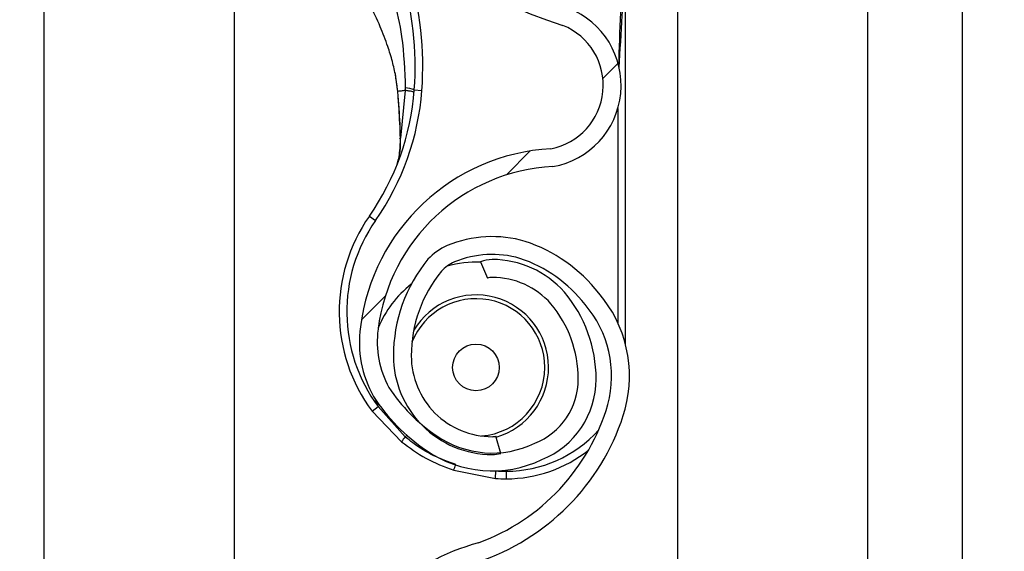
# Model space of a CAD drawing. Header units: inches. Extents: x 170 to 284, y 215 to 248.
# Tile 285 of 656: x 186.1024 to 186.2355, y 243.2515 to 243.3235. Entities that reach past the tile are written whole.
import ezdxf

# ---------------------------------------------------------------- set-up
doc = ezdxf.new("R2010")
doc.units = ezdxf.units.IN
doc.header["$LTSCALE"] = 0.25
doc.header["$MEASUREMENT"] = 0
doc.layers.add('ANNOTATIONS', color=1, linetype='Continuous')
doc.layers.add('LH BENCH MOUNT', color=7, linetype='Continuous')
doc.styles.add('ARIAL', font='arial.ttf', dxfattribs={"height": 0.09375})
doc.dimstyles.new('STANDARD$0', dxfattribs={"dimtxt": 0.09375, "dimasz": 0.09375, "dimexe": 0.03125, "dimexo": 0.046875, "dimgap": 0.09, "dimtad": 0, "dimtih": 1, "dimtoh": 1, "dimdec": 4, "dimzin": 0, "dimdsep": 46, "dimtxsty": 'ARIAL', "dimcen": 0.09, "dimadec": 0, "dimazin": 0, "dimtfac": 1, "dimtdec": 4, "dimtofl": 0, "dimtmove": 0, "dimatfit": 1, "dimfxl": 1, "dimtolj": 1, "dimtzin": 0, "dimarcsym": 0})
pattern_1 = [(45, (176.0930244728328, 238.0091787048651), (-0.03026527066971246, 0.03026527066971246), [])]

# ---------------------------------------------------------------- blocks, each defined once
blk = doc.blocks.new('*D114')
at = {"layer": 'ANNOTATIONS', "color": 0, "lineweight": -2, "transparency": 16777216}
for p, q in [((186.1492924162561, 243.6642684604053), (187.5897358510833, 243.6642684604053)), ((187.5584858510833, 243.5705184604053), (187.5584858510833, 241.8503426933)), ((187.5584858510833, 239.6953067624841), (187.5584858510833, 241.4154825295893)), ((186.8279608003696, 239.6015567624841), (187.5897358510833, 239.6015567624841))]:
    blk.add_line(p, q, dxfattribs=at)
at = {"layer": 'ANNOTATIONS', "color": 0, "transparency": 16777216}
for points in [[(187.5428608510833, 243.5705184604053), (187.5741108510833, 243.5705184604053), (187.5584858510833, 243.6642684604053)], [(187.5428608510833, 239.6953067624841), (187.5741108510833, 239.6953067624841), (187.5584858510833, 239.6015567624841)]]:
    blk.add_solid(points, dxfattribs=at)
at = {"layer": 'defpoints', "color": 0, "transparency": 16777216}
for p in [(186.1024174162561, 243.6642684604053), (186.7810858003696, 239.6015567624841), (187.5584858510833, 239.6015567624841)]:
    blk.add_point(p, dxfattribs=at)
at = {"layer": 'ANNOTATIONS', "color": 0, "transparency": 16777216, "insert": (187.5584858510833, 241.6329126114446), "char_height": 0.09375, "attachment_point": 5, "style": 'ARIAL'}
blk.add_mtext('\\A1;OPENING\\PHEIGHT', dxfattribs=at)

msp = doc.modelspace()

# ---------------------------------------------------------------- hatches: boundary and pattern name
at = {"layer": 'LH BENCH MOUNT'}
h = msp.add_hatch(dxfattribs=at)
h.set_pattern_fill('ANSI31', color=256, scale=0.34241245, angle=2.8e-322, style=0)
h.set_pattern_definition(pattern_1)
edge = h.paths.add_edge_path(flags=0)
edge.add_arc((186.1662917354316, 243.2868770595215), 0.001712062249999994, 450.0000000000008, 472.2104203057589)
edge.add_line((186.1656445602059, 243.2884620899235), (186.1647320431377, 243.2906969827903))
edge.add_arc((186.1662917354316, 243.2868770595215), 0.004126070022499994, 450, 472.2104203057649, ccw=False)
edge.add_arc((186.1662917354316, 243.2779743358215), 0.01302879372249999, 401.47616737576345, 450, ccw=False)
edge.add_arc((186.1620458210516, 243.2748241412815), 0.01830194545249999, 359.9999999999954, 400.0613730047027, ccw=False)
edge.add_arc((186.1685858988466, 243.2748241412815), 0.01176186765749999, 292.14085769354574, 360, ccw=False)
edge.add_arc((186.1662917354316, 243.2780770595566), 0.01566536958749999, 235.25706803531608, 295.43079980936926, ccw=False)
edge.add_arc((186.1715306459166, 243.2861922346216), 0.02532140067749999, 212.8542481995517, 235.980933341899, ccw=False)
edge.add_arc((186.1633812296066, 243.2798233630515), 0.01504902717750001, 172.1557183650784, 209.3146496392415, ccw=False)
edge.add_arc((186.1758108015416, 243.2784879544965), 0.02754708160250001, 453.30850314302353, 532.9325737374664, ccw=False)
edge.add_arc((186.1725578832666, 243.3145782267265), 0.008748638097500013, 280.9586189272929, 427.9414322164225)
edge.add_arc((186.1924176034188, 243.3769315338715), 0.05672062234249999, 179.5706357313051, 253.00989973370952, ccw=False)
edge.add_arc((186.3507493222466, 243.3781299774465), 0.2150521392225, 163.4260275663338, 180.2060536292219, ccw=False)
edge.add_arc((186.1719757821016, 243.4302793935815), 0.02884824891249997, 465.1588434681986, 521.4137567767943, ccw=False)
edge.add_arc((186.1546497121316, 243.4848256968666), 0.0284373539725, 290.1205938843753, 343.7190675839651)
edge.add_arc((186.1674901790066, 243.4806482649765), 0.01494630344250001, 345.2914408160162, 400.5471921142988)
edge.add_arc((186.1640660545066, 243.4788334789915), 0.0187470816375, 397.9578745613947, 431.4396159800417)
edge.add_arc((186.1662917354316, 243.4836614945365), 0.0134739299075, 433.8775574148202, 472.2736457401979)
edge.add_arc((186.1637236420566, 243.4906809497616), 0.006011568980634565, 474.9825325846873, 495.7175736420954)
edge.add_arc((186.1735166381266, 243.4834218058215), 0.01816498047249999, 500.8992600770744, 539.9999999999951)
edge.add_arc((186.1662917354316, 243.4834218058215), 0.01094007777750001, 539.9999999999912, 630.0000000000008)
edge.add_arc((186.1662917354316, 243.4743478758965), 0.001866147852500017, 270, 285.6422464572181)
edge.add_line((186.1667949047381, 243.4725508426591), (186.167445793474, 243.4702262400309))
edge.add_arc((186.1662917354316, 243.4743478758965), 0.004280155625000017, 269.9999999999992, 285.6422464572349, ccw=False)
edge.add_arc((186.1662917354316, 243.4834218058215), 0.01335408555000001, 179.9999999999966, 269.9999999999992, ccw=False)
edge.add_arc((186.1735166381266, 243.4834218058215), 0.020578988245, 500.6113583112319, 539.9999999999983, ccw=False)
edge.add_arc((186.1637236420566, 243.4906809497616), 0.008425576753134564, 474.5776671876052, 496.4997109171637, ccw=False)
edge.add_arc((186.1662917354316, 243.4836614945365), 0.01588793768, 433.69030225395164, 472.4705806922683, ccw=False)
edge.add_arc((186.1640660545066, 243.4788334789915), 0.02116108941, 398.1045307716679, 431.5771717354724, ccw=False)
edge.add_arc((186.1674901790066, 243.4806482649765), 0.01736031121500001, 345.18024813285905, 400.3658533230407, ccw=False)
edge.add_arc((186.1546497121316, 243.4848256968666), 0.030851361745, 289.9181572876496, 343.77953759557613, ccw=False)
edge.add_arc((186.1719757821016, 243.4302793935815), 0.02643424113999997, 464.941709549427, 521.3236131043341)
edge.add_arc((186.3507493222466, 243.3781299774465), 0.21263813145, 523.4376684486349, 540.2096895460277)
edge.add_arc((186.1924176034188, 243.3769315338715), 0.05430661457, 539.5566266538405, 613.1145348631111)
edge.add_arc((186.1725578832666, 243.3145782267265), 0.01116264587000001, 280.0610388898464, 428.5290871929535, ccw=False)
edge.add_arc((186.1758108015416, 243.2784879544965), 0.02513307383, 452.9714001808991, 532.9706577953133)
edge.add_arc((186.1633812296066, 243.2798233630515), 0.01263501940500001, 532.0830472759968, 568.9826967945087)
edge.add_arc((186.1715306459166, 243.2861922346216), 0.022907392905, 213.0443063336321, 236.0197152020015)
edge.add_arc((186.1662917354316, 243.2780770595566), 0.01325136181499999, 235.1922404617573, 295.7352497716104)
edge.add_arc((186.1685858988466, 243.2748241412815), 0.009347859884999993, 291.7225241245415, 360)
edge.add_arc((186.1620458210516, 243.2748241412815), 0.01588793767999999, 359.9999999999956, 399.9521788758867)
edge.add_arc((186.1662917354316, 243.2779743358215), 0.01061478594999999, 401.6345013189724, 450.0000000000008)
h = msp.add_hatch(dxfattribs=at)
h.set_pattern_fill('ANSI31', color=256, scale=0.34241245, angle=2.8e-322, style=0)
h.set_pattern_definition(pattern_1)
edge = h.paths.add_edge_path(flags=0)
edge.add_arc((186.1662917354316, 243.0814295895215), 0.001712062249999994, 450.0000000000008, 472.2104203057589)
edge.add_line((186.1656445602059, 243.0830146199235), (186.1647320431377, 243.0852495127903))
edge.add_arc((186.1662917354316, 243.0814295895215), 0.004126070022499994, 450, 472.2104203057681, ccw=False)
edge.add_arc((186.1662917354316, 243.0725268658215), 0.01302879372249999, 401.4761673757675, 450, ccw=False)
edge.add_arc((186.1620458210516, 243.0693766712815), 0.01830194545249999, 359.9999999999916, 400.0613730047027, ccw=False)
edge.add_arc((186.1685858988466, 243.0693766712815), 0.01176186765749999, 292.1408576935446, 359.99999999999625, ccw=False)
edge.add_arc((186.1662917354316, 243.0726295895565), 0.01566536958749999, 235.25706803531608, 295.43079980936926, ccw=False)
edge.add_arc((186.1715306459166, 243.0807447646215), 0.02532140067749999, 212.8542481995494, 235.980933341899, ccw=False)
edge.add_arc((186.1633812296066, 243.0743758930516), 0.01504902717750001, 172.1557183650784, 209.3146496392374, ccw=False)
edge.add_arc((186.1758108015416, 243.0730404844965), 0.02754708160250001, 453.3085031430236, 532.9325737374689, ccw=False)
edge.add_arc((186.1725578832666, 243.1091307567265), 0.008748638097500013, 280.9586189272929, 427.9414322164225)
edge.add_arc((186.1924176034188, 243.1714840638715), 0.05672062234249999, 179.5706357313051, 253.0098997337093, ccw=False)
edge.add_arc((186.3507493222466, 243.1726825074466), 0.2150521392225, 163.4260275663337, 180.2060536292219, ccw=False)
edge.add_arc((186.1719757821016, 243.2248319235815), 0.02884824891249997, 465.1588434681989, 521.4137567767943, ccw=False)
edge.add_arc((186.1546497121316, 243.2793782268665), 0.0284373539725, 290.1205938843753, 343.7190675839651)
edge.add_arc((186.1674901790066, 243.2752007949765), 0.01494630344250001, 345.2914408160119, 400.5471921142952)
edge.add_arc((186.1640660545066, 243.2733860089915), 0.0187470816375, 397.9578745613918, 431.4396159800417)
edge.add_arc((186.1662917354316, 243.2782140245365), 0.0134739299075, 433.877557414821, 472.273645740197)
edge.add_arc((186.1637236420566, 243.2852334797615), 0.006011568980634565, 474.98253258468, 495.7175736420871)
edge.add_arc((186.1735166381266, 243.2779743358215), 0.01816498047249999, 500.8992600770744, 539.9999999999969)
edge.add_arc((186.1662917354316, 243.2779743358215), 0.01094007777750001, 539.9999999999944, 629.9999999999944)
edge.add_arc((186.1662917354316, 243.2689004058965), 0.001866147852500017, 269.9999999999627, 285.6422464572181)
edge.add_line((186.1667949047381, 243.2671033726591), (186.167445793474, 243.2647787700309))
edge.add_arc((186.1662917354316, 243.2689004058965), 0.004280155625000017, 269.9999999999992, 285.6422464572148, ccw=False)
edge.add_arc((186.1662917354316, 243.2779743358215), 0.01335408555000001, 179.9999999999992, 269.9999999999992, ccw=False)
edge.add_arc((186.1735166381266, 243.2779743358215), 0.020578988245, 500.6113583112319, 540, ccw=False)
edge.add_arc((186.1637236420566, 243.2852334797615), 0.008425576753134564, 474.5776671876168, 496.4997109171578, ccw=False)
edge.add_arc((186.1662917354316, 243.2782140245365), 0.01588793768, 433.6903022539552, 472.47058069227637, ccw=False)
edge.add_arc((186.1640660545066, 243.2733860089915), 0.02116108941, 398.10453077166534, 431.5771717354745, ccw=False)
edge.add_arc((186.1674901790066, 243.2752007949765), 0.01736031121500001, 345.18024813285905, 400.36585332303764, ccw=False)
edge.add_arc((186.1546497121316, 243.2793782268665), 0.030851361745, 289.9181572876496, 343.7795375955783, ccw=False)
edge.add_arc((186.1719757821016, 243.2248319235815), 0.02643424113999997, 464.9417095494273, 521.3236131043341)
edge.add_arc((186.3507493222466, 243.1726825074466), 0.21263813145, 523.4376684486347, 540.2096895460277)
edge.add_arc((186.1924176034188, 243.1714840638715), 0.05430661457, 539.5566266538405, 613.1145348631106)
edge.add_arc((186.1725578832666, 243.1091307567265), 0.01116264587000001, 280.0610388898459, 428.52908719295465, ccw=False)
edge.add_arc((186.1758108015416, 243.0730404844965), 0.02513307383, 452.9714001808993, 532.970657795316)
edge.add_arc((186.1633812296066, 243.0743758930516), 0.01263501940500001, 532.0830472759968, 568.9826967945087)
edge.add_arc((186.1715306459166, 243.0807447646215), 0.022907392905, 213.0443063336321, 236.0197152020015)
edge.add_arc((186.1662917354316, 243.0726295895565), 0.01325136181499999, 235.1922404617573, 295.7352497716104)
edge.add_arc((186.1685858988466, 243.0693766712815), 0.009347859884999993, 291.7225241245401, 359.9999999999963)
edge.add_arc((186.1620458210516, 243.0693766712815), 0.01588793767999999, 359.9999999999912, 399.9521788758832)
edge.add_arc((186.1662917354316, 243.0725268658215), 0.01061478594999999, 401.6345013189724, 450.0000000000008)

# ---------------------------------------------------------------- linework, layer by layer
for p, q in [((186.2298594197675, 239.6490664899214), (186.2298594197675, 243.9018291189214)), ((186.2298594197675, 239.6490664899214), (186.2298594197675, 243.9018291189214)), ((186.1913380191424, 243.8543193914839), (186.1913380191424, 239.6897279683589)), ((186.2170189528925, 243.8543193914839), (186.2170189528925, 239.6490664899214)), ((186.2298594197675, 239.6490664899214), (186.2298594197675, 243.8543193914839)), ((186.1057349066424, 239.6490664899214), (186.1057349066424, 243.7595607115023)), ((186.1314158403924, 243.3715604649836), (186.1314158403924, 243.1791865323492)), ((186.1843016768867, 243.2795313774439), (186.1843016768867, 243.3319535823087)), ((186.1531342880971, 243.316304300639), (186.1534991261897, 243.3137252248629)), ((186.1535411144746, 243.3135729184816), (186.1535271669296, 243.3137401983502)), ((186.1545422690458, 243.3138691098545), (186.1538921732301, 243.3074351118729)), ((186.1557639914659, 243.3139682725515), (186.1567884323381, 243.3138925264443)), ((186.1832744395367, 243.311454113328), (186.1832744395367, 243.2824283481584)), ((186.1496836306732, 243.2968801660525), (186.1505256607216, 243.2962917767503)), ((186.1647320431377, 243.2906969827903), (186.1656445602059, 243.2884620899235)), ((186.1500475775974, 243.2704852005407), (186.1508730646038, 243.2710965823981)), ((186.1505319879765, 243.2720419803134), (186.1508730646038, 243.2710965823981)), ((186.1545323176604, 243.267004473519), (186.1508730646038, 243.2710965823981)), ((186.1500475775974, 243.2704852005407), (186.1540259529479, 243.2663405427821)), ((186.1545323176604, 243.267004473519), (186.1547560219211, 243.2672242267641)), ((186.167445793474, 243.2647787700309), (186.1667949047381, 243.2671033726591)), ((186.1610933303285, 243.2624856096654), (186.1667319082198, 243.2613846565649)), ((186.1667319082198, 243.2613846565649), (186.1667990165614, 243.2624096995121)), ((186.1682082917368, 243.2613363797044), (186.1682082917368, 243.2623636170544))]:
    msp.add_line(p, q, dxfattribs=at)
at = {"layer": 'LH BENCH MOUNT', "flags": 128}
msp.add_lwpolyline([(186.1538586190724, 243.3073664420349), (186.1538308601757, 243.3073740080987), (186.1538118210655, 243.3073823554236), (186.1538020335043, 243.3073912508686), (186.1538017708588, 243.307400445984), (186.1538110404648, 243.3074096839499), (186.153829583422, 243.30741870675), (186.1538568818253, 243.3074272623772), (186.1538921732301, 243.3074351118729)], dxfattribs=at)
at = {"layer": 'LH BENCH MOUNT'}
msp.add_circle((186.1640993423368, 243.2764025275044), 0.00315523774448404, dxfattribs=at)
for centre, radius, start, end in [((186.1924176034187, 243.3769315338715), 0.05672062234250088, 179.5706357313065, 253.009899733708), ((186.1127374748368, 243.3171496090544), 0.04314396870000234, 355.771303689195, 16.94846748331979), ((186.1127374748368, 243.3171496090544), 0.04417120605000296, 355.7713036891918, 16.9484674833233), ((186.1725578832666, 243.3145782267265), 0.01116264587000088, 280.0610388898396, 68.52908719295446), ((186.1725578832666, 243.3145782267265), 0.008748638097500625, 280.9586189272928, 67.94143221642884), ((186.1216159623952, 243.3164931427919), 0.03424124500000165, 325.055123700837, 355.771303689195), ((186.1216159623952, 243.3164931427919), 0.03526848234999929, 325.055123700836, 355.7713036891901), ((186.1535507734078, 243.3133951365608), 0.0001780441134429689, 93.10983559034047, 110.0707638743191), ((186.1535040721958, 243.3135922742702), 3.319259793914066e-05, 244.2889319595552, 282.2874080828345), ((186.1544851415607, 243.3107093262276), 0.003500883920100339, 68.57435782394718, 89.04261803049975), ((186.1758108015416, 243.2784879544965), 0.02754708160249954, 93.3085031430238, 172.9325737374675), ((186.1758108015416, 243.2784879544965), 0.02513307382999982, 92.97140018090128, 172.9706577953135), ((186.1682082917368, 243.2839356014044), 0.02259922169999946, 145.0551237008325, 216.5248216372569), ((186.1682082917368, 243.2839356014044), 0.02157198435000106, 145.0551237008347, 216.5248216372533), ((186.1662917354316, 243.2782140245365), 0.01588793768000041, 73.69030225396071, 112.4705806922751), ((186.1640660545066, 243.2733860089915), 0.02116108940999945, 38.10453077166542, 71.57717173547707), ((186.1637236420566, 243.2852334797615), 0.008425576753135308, 114.5776671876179, 136.4997109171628), ((186.1735166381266, 243.2779743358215), 0.02057898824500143, 140.6113583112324, 179.9999999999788), ((186.1662917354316, 243.2782140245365), 0.01347392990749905, 73.87755741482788, 112.2736457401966), ((186.1662917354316, 243.2868770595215), 0.004126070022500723, 90, 112.2104203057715), ((186.1662917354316, 243.2779743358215), 0.01302879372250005, 41.47616737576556, 90), ((186.1640660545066, 243.2733860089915), 0.01874708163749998, 37.95787456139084, 71.4396159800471), ((186.1735166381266, 243.2779743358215), 0.01816498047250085, 140.8992600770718, 179.9999999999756), ((186.1637236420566, 243.2852334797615), 0.006011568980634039, 114.9825325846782, 135.7175736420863), ((186.1640993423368, 243.2764025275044), 0.0142508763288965, 87.35889654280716, 105.8277214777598), ((186.1662917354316, 243.2868770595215), 0.001712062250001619, 90, 112.2104203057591), ((186.1662917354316, 243.2779743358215), 0.01061478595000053, 41.63450131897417, 90), ((186.1640993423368, 243.2764025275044), 0.0142508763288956, 127.8333931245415, 157.9527497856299), ((186.1640993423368, 243.2764025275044), 0.009303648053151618, 0, 158.458825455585), ((186.1640993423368, 243.2764025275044), 0.009810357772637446, 286.1585342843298, 149.0324419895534), ((186.1620458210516, 243.2748241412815), 0.01830194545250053, 359.9999999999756, 40.0613730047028), ((186.1674901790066, 243.2752007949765), 0.01736031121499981, 345.180248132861, 40.36585332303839), ((186.1620458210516, 243.2748241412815), 0.01588793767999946, 359.9999999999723, 39.95217887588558), ((186.1674901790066, 243.2752007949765), 0.01494630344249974, 345.2914408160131, 40.54719211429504), ((186.1633812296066, 243.2798233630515), 0.01504902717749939, 172.1557183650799, 209.3146496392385), ((186.1633812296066, 243.2798233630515), 0.01263501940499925, 172.0830472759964, 208.9826967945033), ((186.1662917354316, 243.2779743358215), 0.01335408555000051, 179.9999999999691, 269.9999999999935), ((186.1662917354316, 243.2779743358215), 0.01094007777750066, 179.9999999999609, 269.9999999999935), ((186.1640993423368, 243.2764025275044), 0.009303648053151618, 274.6412271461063, 0), ((186.1685858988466, 243.2748241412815), 0.00934785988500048, 291.7225241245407, 359.9999999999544), ((186.1685858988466, 243.2748241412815), 0.01176186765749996, 292.1408576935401, 359.9999999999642), ((186.1715306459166, 243.2861922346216), 0.02290739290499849, 213.044306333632, 236.0197152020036), ((186.1715306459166, 243.2861922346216), 0.02532140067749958, 212.8542481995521, 235.9809333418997), ((186.1546497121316, 243.2793782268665), 0.02843735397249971, 290.1205938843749, 343.7190675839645), ((186.1546497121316, 243.2793782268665), 0.03085136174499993, 289.91815728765, 343.7795375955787), ((186.1612062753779, 243.2613893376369), 0.008721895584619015, 139.9244128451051, 145.4117204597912), ((186.1662917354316, 243.2780770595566), 0.01325136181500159, 235.1922404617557, 295.7352497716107), ((186.1662917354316, 243.2689004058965), 0.001866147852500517, 269.9999999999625, 285.6422464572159), ((186.1682082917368, 243.2791418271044), 0.01677821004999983, 269.9999999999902, 317.9734601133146), ((186.1662917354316, 243.2780770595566), 0.01566536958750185, 235.2570680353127, 295.4307998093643), ((186.1662917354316, 243.2689004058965), 0.004280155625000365, 269.9999999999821, 285.642246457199), ((186.1682082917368, 243.2791418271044), 0.01780544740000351, 269.9999999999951, 308.5921886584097), ((186.1534978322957, 243.2656590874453), 0.008231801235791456, 337.3243224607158, 342.6867957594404), ((186.1682082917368, 243.2839356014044), 0.02157198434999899, 266.2542590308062, 269.9999999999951), ((186.1682082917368, 243.2839356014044), 0.02259922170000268, 266.2542590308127, 270), ((186.1719757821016, 243.2248319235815), 0.02884824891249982, 105.1588434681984, 161.4137567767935)]:
    msp.add_arc(centre, radius, start, end, dxfattribs=at)
for points, knots in [([(186.1834573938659, 243.3169326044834), (186.1835940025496, 243.3192938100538), (186.1838003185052, 243.3228598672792), (186.1840449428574, 243.3270772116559), (186.1841782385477, 243.3292873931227), (186.1842457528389, 243.3304878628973), (186.1842726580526, 243.3311455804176), (186.1842856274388, 243.3315086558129), (186.1842922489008, 243.331709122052), (186.1842958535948, 243.3318201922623), (186.1842980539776, 243.3318863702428), (186.1842994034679, 243.3319247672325), (186.1843003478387, 243.3319482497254), (186.1843008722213, 243.3319592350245), (186.1843012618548, 243.3319644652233), (186.1843014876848, 243.3319650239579), (186.1843016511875, 243.3319617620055), (186.1843016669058, 243.3319567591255), (186.1843016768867, 243.3319535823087)], [0, 0, 0, 0, 0.4681368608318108, 0.7070129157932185, 0.8371325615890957, 0.9079072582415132, 0.9470740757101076, 0.9687898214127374, 0.9808770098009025, 0.9876679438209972, 0.9915546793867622, 0.9947708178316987, 0.9959953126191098, 0.9972287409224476, 0.9978484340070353, 0.9984730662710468, 0.9990304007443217, 1, 1, 1, 1]), ([(186.1524503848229, 243.3277778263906), (186.1524503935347, 243.3277778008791), (186.1526362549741, 243.3272335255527), (186.1533097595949, 243.3250746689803), (186.1542967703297, 243.3205668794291), (186.1544529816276, 243.3165442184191), (186.1545436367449, 243.3142097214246)], [0, 0, 0, 0, 5.869764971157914e-06, 0.1252288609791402, 0.4923383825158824, 1, 1, 1, 1]), ([(186.1837573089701, 243.327047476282), (186.1837139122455, 243.3261728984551), (186.1835497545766, 243.3228646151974), (186.1834503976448, 243.319553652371), (186.1833773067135, 243.3171179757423)], [0, 0, 0, 0, 0.2643600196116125, 1, 1, 1, 1]), ([(186.15352716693, 243.3137401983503), (186.1534458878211, 243.3144347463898), (186.1532852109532, 243.315807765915), (186.1528103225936, 243.3178398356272), (186.1521256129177, 243.3200835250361), (186.1511133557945, 243.3226873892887), (186.1502489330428, 243.3245231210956), (186.1497780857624, 243.3255230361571)], [0, 0, 0, 0, 0.1627420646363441, 0.3217171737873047, 0.4905672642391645, 0.7225142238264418, 0.9999999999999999, 0.9999999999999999, 0.9999999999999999, 0.9999999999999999]), ([(186.1534991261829, 243.313725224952), (186.1534912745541, 243.3137255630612), (186.1534753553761, 243.3137262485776), (186.1534745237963, 243.3137294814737), (186.1534900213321, 243.3137340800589), (186.1535148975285, 243.3137381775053), (186.1535271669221, 243.3137401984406)], [0, 0, 0, 0, 0.2466091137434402, 0.5000000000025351, 0.753390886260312, 0.9999999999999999, 0.9999999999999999, 0.9999999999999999, 0.9999999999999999]), ([(186.1535111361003, 243.3135598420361), (186.1535707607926, 243.3128386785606), (186.1537420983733, 243.3107663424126), (186.1538126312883, 243.3087082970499), (186.1538586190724, 243.3073664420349)], [0, 0, 0, 0, 0.3479954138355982, 1, 1, 1, 1]), ([(186.1545422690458, 243.3138691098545), (186.1544877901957, 243.3138629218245), (186.1542359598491, 243.3138343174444), (186.1538712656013, 243.3137896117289), (186.1536310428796, 243.313755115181), (186.1535271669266, 243.3137401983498)], [0, 0, 0, 0, 0.1354579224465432, 0.6261588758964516, 1, 1, 1, 1]), ([(186.1538921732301, 243.3074351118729), (186.1538388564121, 243.308765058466), (186.1537572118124, 243.31080161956), (186.15359677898, 243.312859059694), (186.1535411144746, 243.3135729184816)], [0, 0, 0, 0, 0.6530354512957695, 1, 1, 1, 1]), ([(186.1545436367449, 243.3142097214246), (186.1545434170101, 243.314096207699), (186.1545431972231, 243.3139826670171), (186.1545422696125, 243.313869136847), (186.1545422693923, 243.3138691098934)], [0, 0, 0, 0, 0.9997625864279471, 1, 1, 1, 1]), ([(186.1533931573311, 243.3037388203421), (186.1534648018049, 243.3039664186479), (186.1537287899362, 243.3048050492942), (186.1538611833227, 243.3061424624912), (186.1538856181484, 243.3071616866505), (186.1538921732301, 243.3074351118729)], [0, 0, 0, 0, 0.2141804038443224, 0.7891897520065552, 1, 1, 1, 1]), ([(186.1538586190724, 243.3073664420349), (186.1538639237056, 243.3070854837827), (186.15388027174, 243.3062196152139), (186.1537599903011, 243.3054061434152), (186.1536787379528, 243.3048566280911)], [0, 0, 0, 0, 0.3244814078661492, 0.9999999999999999, 0.9999999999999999, 0.9999999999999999, 0.9999999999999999]), ([(186.1613773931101, 243.263270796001), (186.1603688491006, 243.2636341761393), (186.1583225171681, 243.2643714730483), (186.156077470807, 243.2657558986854), (186.1548767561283, 243.2667261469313), (186.1545323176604, 243.267004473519)], [0, 0, 0, 0, 0.4093476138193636, 0.8305647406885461, 1, 1, 1, 1]), ([(186.1540259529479, 243.2663405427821), (186.1550988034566, 243.2655518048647), (186.1572801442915, 243.2639481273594), (186.1598084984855, 243.2629783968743), (186.1610933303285, 243.2624856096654)], [0, 0, 0, 0, 0.4918307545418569, 1, 1, 1, 1])]:
    msp.add_open_spline(points, degree=3, knots=knots, dxfattribs=at)
msp.add_open_spline([(186.1557351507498, 243.3136045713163), (186.1557207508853, 243.3136219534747), (186.1556919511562, 243.3136567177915), (186.1554431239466, 243.3137231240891), (186.1550672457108, 243.3137952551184), (186.1547172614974, 243.3138444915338), (186.1545422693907, 243.3138691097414)], degree=3, dxfattribs=at)

# ---------------------------------------------------------------- dimensions: what is measured, and where the dimension line sits
at = {"layer": 'ANNOTATIONS'}
dim = msp.add_linear_dim(base=(187.5584858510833, 239.6015567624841), p1=(186.102417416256, 243.6642684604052), p2=(186.7810858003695, 239.6015567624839), angle=90, text='OPENING\\PHEIGHT', dimstyle='STANDARD$0', dxfattribs=at)
dim.commit()
dim.dimension.update_dxf_attribs({"geometry": '*D114', "text_midpoint": (187.5584858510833, 241.6329126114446)})

doc.saveas('drawing.dxf')
